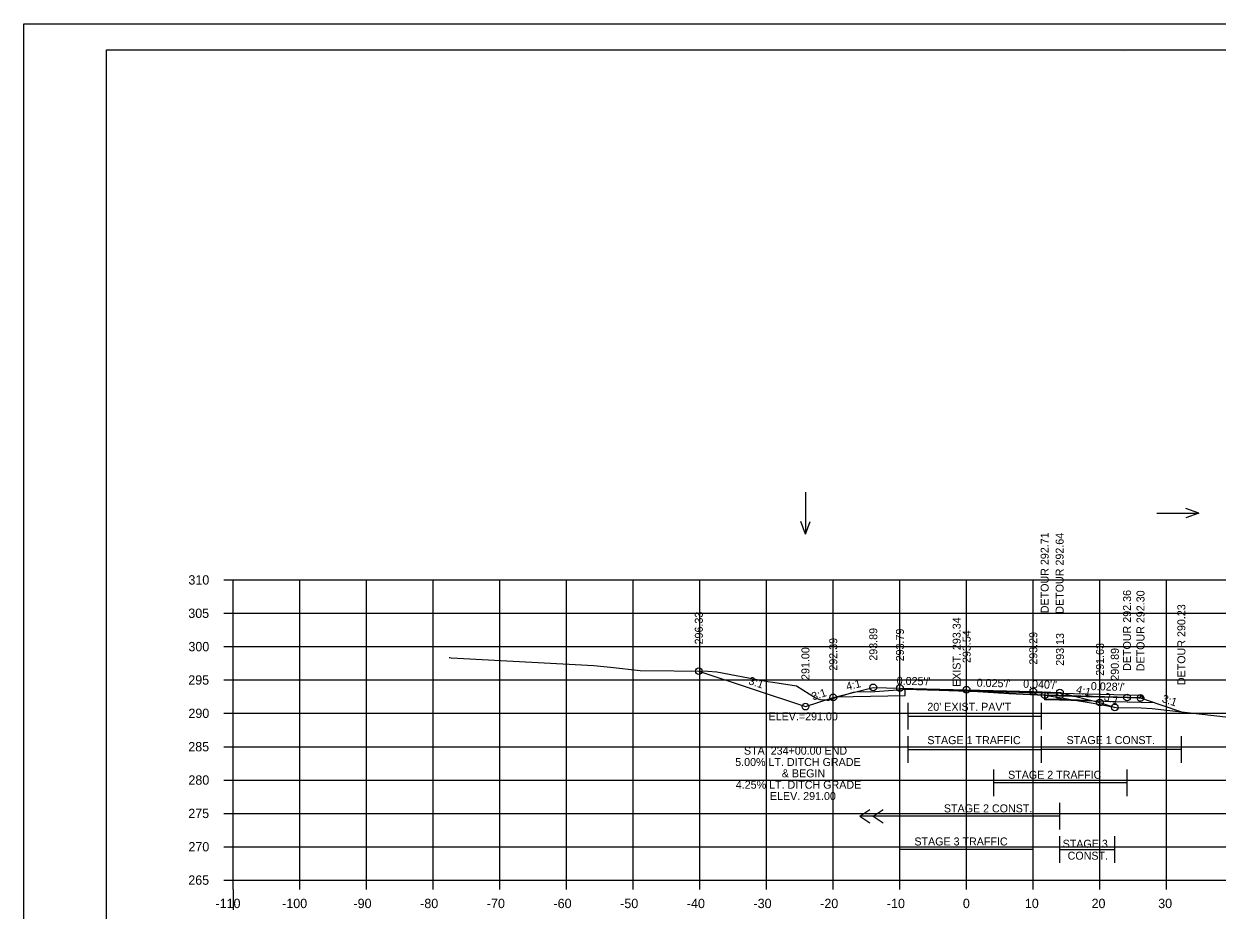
# Model space of a CAD drawing. Extents: x 4667 to 1632277, y -2100 to 724501.
# Drawn here: x 5635.8 to 5814.8, y 1316.8 to 1449.6 of the extents above; entities that cross this region are included whole.
import ezdxf

# ---------------------------------------------------------------- set-up
doc = ezdxf.new("R2010")
doc.units = 0
for name, color, linetype in [('R_Alt Surface', 7, 'Continuous'), ('R_Axis', 7, 'Continuous'), ('R_Axis Annot', 7, 'Continuous'), ('R_Border', 7, 'Continuous'), ('R_Detour', 7, 'Continuous'), ('R_Detour Annot', 7, 'Continuous'), ('R_Exist Surface', 7, 'Continuous'), ('R_Fin Surface', 7, 'Continuous'), ('R_Fin Surface Annot', 7, 'Continuous'), ('R_Grid', 7, 'Continuous'), ('R_No Plot', 7, 'Continuous'), ('R_Proposed CofA', 7, 'Continuous'), ('R_Temp Easement', 7, 'Continuous'), ('R_Water Annot', 7, 'Continuous'), ('T_Notes', 7, 'Continuous')]:
    doc.layers.add(name, color=color, linetype=linetype)

msp = doc.modelspace()

# ---------------------------------------------------------------- linework, layer by layer
at = {"layer": 'R_Alt Surface'}
msp.add_lwpolyline([(5757.54, 1348.77), (5767.96, 1348.98), (5767.96, 1349.89), (5777.18, 1349.66), (5788.89, 1349.37), (5788.89, 1348.45), (5795.74, 1348.28)], dxfattribs=at)
at = {"layer": 'R_Axis'}
for p, q in [((5665.78, 1366.29), (5667.18, 1366.29)), ((5667.18, 1321.29), (5667.18, 1366.29)), ((5665.78, 1361.29), (5667.18, 1361.29)), ((5665.78, 1356.29), (5667.18, 1356.29)), ((5665.78, 1351.29), (5667.18, 1351.29)), ((5665.78, 1346.29), (5667.18, 1346.29)), ((5665.78, 1341.29), (5667.18, 1341.29)), ((5665.78, 1336.29), (5667.18, 1336.29)), ((5665.78, 1331.29), (5667.18, 1331.29)), ((5665.78, 1326.29), (5667.18, 1326.29)), ((5665.78, 1321.29), (5667.18, 1321.29)), ((5667.18, 1321.29), (5947.18, 1321.29)), ((5667.18, 1319.89), (5667.18, 1321.29)), ((5677.18, 1319.89), (5677.18, 1321.29)), ((5687.18, 1319.89), (5687.18, 1321.29)), ((5697.18, 1319.89), (5697.18, 1321.29)), ((5707.18, 1319.89), (5707.18, 1321.29)), ((5717.18, 1319.89), (5717.18, 1321.29)), ((5727.18, 1319.89), (5727.18, 1321.29)), ((5737.18, 1319.89), (5737.18, 1321.29)), ((5747.18, 1319.89), (5747.18, 1321.29)), ((5757.18, 1319.89), (5757.18, 1321.29)), ((5767.18, 1319.89), (5767.18, 1321.29)), ((5777.18, 1319.89), (5777.18, 1321.29)), ((5787.18, 1319.89), (5787.18, 1321.29)), ((5797.18, 1319.89), (5797.18, 1321.29)), ((5807.18, 1319.89), (5807.18, 1321.29))]:
    msp.add_line(p, q, dxfattribs=at)
at = {"layer": 'R_Border'}
for p, q in [((5648.18, 1445.75), (5964.36, 1445.75)), ((5648.18, 1240.29), (5648.18, 1445.75)), ((5800.7, 1445.49), (5800.7, 1445.49)), ((5800.7, 1445.49), (5800.7, 1445.49))]:
    msp.add_line(p, q, dxfattribs=at)
at = {"layer": 'R_Detour'}
for points in [[(5805.41, 1347.86), (5801.24, 1347.98), (5791.13, 1348.27), (5788.89, 1348.33), (5788.89, 1349)], [(5788.89, 1349), (5790.67, 1348.95), (5791.13, 1348.93), (5799.14, 1348.71), (5801.24, 1348.65), (5802.95, 1348.6), (5803.26, 1348.59), (5806.15, 1347.61), (5806.48, 1347.5), (5809.39, 1346.51)]]:
    msp.add_lwpolyline(points, dxfattribs=at)
at = {"layer": 'R_Exist Surface'}
msp.add_lwpolyline([(5699.56, 1354.65), (5699.58, 1354.65), (5699.67, 1354.65), (5699.88, 1354.63), (5721.29, 1353.48), (5723.75, 1353.2), (5728.24, 1352.73), (5738.35, 1352.6), (5739.71, 1352.5), (5747.34, 1351.08), (5748.09, 1350.98), (5751.64, 1350.42), (5754.49, 1348.63), (5755.17, 1348.38), (5756.01, 1348.29), (5756.28, 1348.24), (5756.51, 1348.25), (5757.27, 1348.55), (5760.21, 1349.45), (5760.56, 1349.49), (5761.64, 1349.55), (5762.72, 1349.49), (5767.58, 1349.85), (5767.96, 1349.93), (5773.06, 1349.75), (5778.86, 1349.58), (5783.49, 1349.26), (5788.89, 1349), (5791.1, 1348.64), (5792.82, 1348.36), (5796.45, 1347.75), (5799.62, 1347.14), (5803.36, 1347.12), (5805, 1347.02), (5823.52, 1344.89)], dxfattribs=at)
at = {"layer": 'R_Fin Surface'}
msp.add_lwpolyline([(5737.01, 1352.62), (5753, 1347.29), (5757.18, 1348.68), (5757.54, 1348.77), (5763.18, 1350.18), (5767.18, 1350.08), (5777.18, 1349.83), (5787.18, 1349.58), (5791.18, 1349.42), (5795.74, 1348.28), (5797.18, 1347.92), (5799.41, 1347.18)], dxfattribs=at)
at = {"layer": 'R_Grid'}
for p, q in [((5667.18, 1366.29), (5947.18, 1366.29)), ((5667.18, 1321.29), (5667.18, 1366.29)), ((5677.18, 1321.29), (5677.18, 1366.29)), ((5687.18, 1321.29), (5687.18, 1366.29)), ((5697.18, 1321.29), (5697.18, 1366.29)), ((5707.18, 1321.29), (5707.18, 1366.29)), ((5717.18, 1321.29), (5717.18, 1366.29)), ((5727.18, 1321.29), (5727.18, 1366.29)), ((5737.18, 1321.29), (5737.18, 1366.29)), ((5747.18, 1321.29), (5747.18, 1366.29)), ((5757.18, 1321.29), (5757.18, 1366.29)), ((5767.18, 1321.29), (5767.18, 1366.29)), ((5777.18, 1321.29), (5777.18, 1366.29)), ((5787.18, 1321.29), (5787.18, 1366.29)), ((5797.18, 1321.29), (5797.18, 1366.29)), ((5807.18, 1321.29), (5807.18, 1366.29)), ((5667.18, 1361.29), (5947.18, 1361.29)), ((5667.18, 1356.29), (5947.18, 1356.29)), ((5667.18, 1351.29), (5947.18, 1351.29)), ((5667.18, 1346.29), (5947.18, 1346.29)), ((5667.18, 1341.29), (5947.18, 1341.29)), ((5667.18, 1336.29), (5947.18, 1336.29)), ((5667.18, 1331.29), (5947.18, 1331.29)), ((5667.18, 1326.29), (5947.18, 1326.29)), ((5667.18, 1321.29), (5947.18, 1321.29))]:
    msp.add_line(p, q, dxfattribs=at)
at = {"layer": 'R_No Plot'}
for p, q in [((5635.78, 1449.64), (5969.12, 1449.64)), ((5667.18, 1319.89), (5667.18, 1316.81))]:
    msp.add_line(p, q, dxfattribs=at)
for points in [[(5635.78, 1449.64), (5969.12, 1449.64), (5969.12, 1236.3), (5635.78, 1236.3)], [(5882.1, 1445.75), (5901.72, 1445.75), (5901.72, 1435.87), (5917.84, 1435.87), (5941.04, 1435.87), (5941.04, 1411.54), (5964.36, 1411.54), (5964.36, 1240.29), (5648.18, 1240.29), (5648.18, 1445.75)]]:
    msp.add_lwpolyline(points, close=True, dxfattribs=at)
for centre in [(5737.01, 1352.62), (5763.18, 1350.18), (5767.18, 1350.08), (5777.18, 1349.83), (5787.18, 1349.58), (5788.89, 1349), (5791.18, 1349.42), (5753, 1347.29), (5757.18, 1348.68), (5791.13, 1348.93), (5797.18, 1347.92), (5801.24, 1348.65), (5803.26, 1348.59), (5799.41, 1347.18)]:
    msp.add_circle(centre, 0.5, dxfattribs=at)
at = {"layer": 'R_Proposed CofA'}
for p, q in [((5761.18, 1330.87), (5762.68, 1331.87)), ((5763.18, 1330.87), (5764.68, 1331.87)), ((5761.18, 1330.87), (5762.68, 1329.87)), ((5763.18, 1330.87), (5764.68, 1329.87))]:
    msp.add_line(p, q, dxfattribs=at)
at = {"layer": 'R_Temp Easement'}
for p, q in [((5768.42, 1343.87), (5768.42, 1347.87)), ((5788.42, 1343.87), (5788.42, 1347.87)), ((5768.42, 1345.87), (5788.42, 1345.87)), ((5768.42, 1338.87), (5768.42, 1342.87)), ((5788.42, 1338.87), (5788.42, 1342.87)), ((5809.39, 1338.87), (5809.39, 1342.87)), ((5768.42, 1340.87), (5788.42, 1340.87)), ((5809.39, 1340.87), (5788.42, 1340.87)), ((5781.24, 1333.87), (5781.24, 1337.87)), ((5801.24, 1333.87), (5801.24, 1337.87)), ((5801.24, 1335.87), (5781.24, 1335.87)), ((5791.18, 1328.87), (5791.18, 1332.87)), ((5791.18, 1330.87), (5761.18, 1330.87)), ((5767.18, 1323.87), (5767.18, 1327.87)), ((5787.18, 1323.87), (5787.18, 1327.87)), ((5791.18, 1323.87), (5791.18, 1327.87)), ((5799.41, 1323.87), (5799.41, 1327.87)), ((5787.18, 1325.87), (5767.18, 1325.87)), ((5791.18, 1325.87), (5799.41, 1325.87))]:
    msp.add_line(p, q, dxfattribs=at)
at = {"layer": 'R_Water Annot'}
for p, q in [((5753, 1379.43), (5753, 1373.15)), ((5811.99, 1376.29), (5810.07, 1376.99)), ((5753, 1373.15), (5752.3, 1375.07)), ((5753, 1373.15), (5753.7, 1375.07)), ((5805.7, 1376.29), (5811.99, 1376.29)), ((5811.99, 1376.29), (5810.07, 1375.59))]:
    msp.add_line(p, q, dxfattribs=at)
at = {"layer": 'T_Notes'}
for p, q in [((5803.26, 1348.59), (5803.26, 1349.01)), ((5803.26, 1349.01), (5803.89, 1348.37))]:
    msp.add_line(p, q, dxfattribs=at)
for points in [[(5771.3, 1349.81), (5777.18, 1349.66), (5803.26, 1349.01)], [(5803.89, 1348.37), (5803.26, 1348.59), (5788.89, 1349), (5783.49, 1349.26), (5778.86, 1349.58), (5773.06, 1349.75), (5771.3, 1349.81)]]:
    msp.add_lwpolyline(points, dxfattribs=at)

# ---------------------------------------------------------------- texts
at = {"layer": 'R_Axis Annot'}
for s, p in [('310', (5660.46, 1365.59)), ('305', (5660.44, 1360.59)), ('300', (5660.46, 1355.59)), ('295', (5660.44, 1350.59)), ('290', (5660.46, 1345.59)), ('285', (5660.44, 1340.59)), ('280', (5660.46, 1335.59)), ('275', (5660.44, 1330.59)), ('270', (5660.46, 1325.59)), ('265', (5660.44, 1320.59)), ('-110', (5664.52, 1317.09)), ('-100', (5674.52, 1317.09)), ('-90', (5685.22, 1317.09)), ('-80', (5695.22, 1317.09)), ('-70', (5705.22, 1317.09)), ('-60', (5715.22, 1317.09)), ('-50', (5725.22, 1317.09)), ('-40', (5735.22, 1317.09)), ('-30', (5745.22, 1317.09)), ('-20', (5755.22, 1317.09)), ('-10', (5765.22, 1317.09)), ('0', (5776.62, 1317.09)), ('10', (5785.92, 1317.09)), ('20', (5795.92, 1317.09)), ('30', (5805.92, 1317.09))]:
    msp.add_text(s, height=1.4, dxfattribs=at).set_placement(p)
at = {"layer": 'R_Detour Annot'}
for s, rotation, p in [('DETOUR 290.23', 90, (5809.99, 1350.51)), ("0.028'/'", 358.3799, (5795.8, 1349.78)), ('3:1', 341.5651, (5806.38, 1348.01))]:
    msp.add_text(s, height=1.2, rotation=rotation, dxfattribs=at).set_placement(p)
at = {"layer": 'R_Fin Surface Annot'}
for s, rotation, p in [('DETOUR 292.71', 90, (5789.49, 1361.29)), ('DETOUR 292.64', 90, (5791.73, 1361.22)), ('DETOUR 292.36', 90, (5801.84, 1352.65)), ('DETOUR 292.30', 90, (5803.86, 1352.59)), ('296.33', 90, (5737.61, 1356.62)), ('293.89', 90, (5763.78, 1354.18)), ('293.79', 90, (5767.78, 1354.08)), ('293.54', 90, (5777.78, 1353.83)), ('292.39', 90, (5757.78, 1352.68)), ('293.29', 90, (5787.78, 1353.58)), ('293.13', 90, (5791.78, 1353.42)), ('291.63', 90, (5797.78, 1351.92)), ('291.00', 90, (5753.6, 1351.29)), ('290.89', 90, (5800.01, 1351.18)), ('3:1', 341.5651, (5744.38, 1350.69)), ('4:1', 14.0362, (5759.26, 1349.71)), ("0.025'/'", 358.5633, (5766.68, 1350.59)), ("0.025'/'", 358.5633, (5778.68, 1350.29)), ("0.040'/'", 357.7094, (5785.64, 1350.14)), ('3:1', 18.4349, (5754.15, 1348.2)), ('4:1', 345.9638, (5793.5, 1349.36)), ('3:1', 341.5651, (5797.67, 1348.29))]:
    msp.add_text(s, height=1.2, rotation=rotation, dxfattribs=at).set_placement(p)
at = {"layer": 'R_Temp Easement'}
msp.add_text('EXIST. 293.34', height=1.2, rotation=90, dxfattribs=at).set_placement((5776.28, 1350.24))
for s, height, p in [("20' EXIST. PAV'T", 1.2, (5771.29, 1346.67)), ('STAGE 1 TRAFFIC', 1.2, (5771.29, 1341.67)), ('STAGE 1 CONST.', 1.1985, (5792.17, 1341.68)), ('STAGE 2 TRAFFIC', 1.1985, (5783.4, 1336.48)), ('STAGE 2 CONST.', 1.1985, (5773.77, 1331.44)), ('STAGE 3 TRAFFIC', 1.1985, (5769.35, 1326.48)), ('STAGE 3', 1.199, (5791.58, 1326.14)), ('CONST.', 1.199, (5792.33, 1324.35))]:
    msp.add_text(s, height=height, dxfattribs=at).set_placement(p)
at = {"layer": 'R_Water Annot'}
for s, p in [('ELEV.=291.00', (5747.47, 1345.24)), ('STA. 234+00.00 END', (5743.78, 1340.09)), ('5.00% LT. DITCH GRADE', (5742.47, 1338.39)), ('& BEGIN', (5749.46, 1336.69)), ('4.25% LT. DITCH GRADE', (5742.56, 1334.99)), ('ELEV. 291.00', (5747.67, 1333.29))]:
    msp.add_text(s, height=1.2, dxfattribs=at).set_placement(p)

doc.saveas('drawing.dxf')
